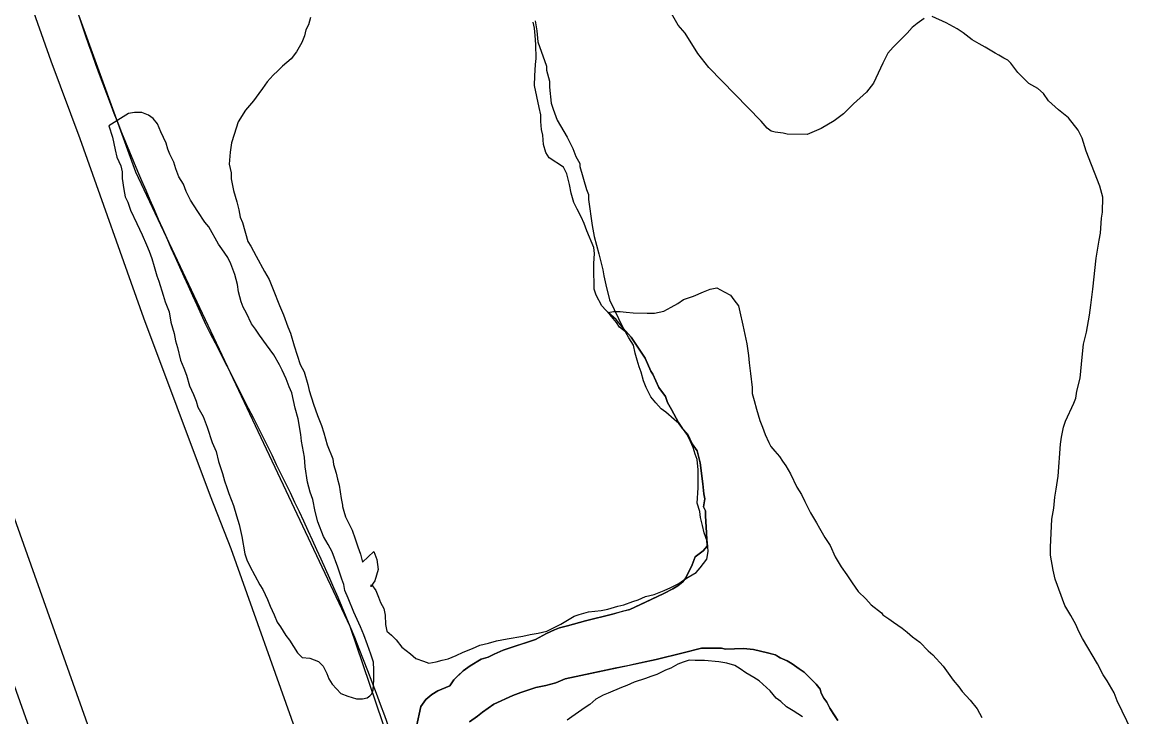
# Model space of a CAD drawing. Extents: x 3172231 to 3210228, y 940198 to 965780.
# Drawn here: x 3185742 to 3186335, y 954518 to 954889 of the extents above; entities that cross this region are included whole.
import ezdxf

# ---------------------------------------------------------------- set-up
doc = ezdxf.new("R2010")
doc.units = 0
for name, color, linetype in [('V-BORW-LINE', 7, 'Continuous'), ('V-LEVE-TOET', 7, 'Continuous'), ('V-SITE-VEGE', 7, 'Continuous'), ('V-SURV-LINE', 7, 'Continuous'), ('V-TOPO-SHOR', 7, 'Continuous'), ('V-WETL-SWMP', 7, 'Continuous')]:
    doc.layers.add(name, color=color, linetype=linetype)

msp = doc.modelspace()

# ---------------------------------------------------------------- linework, layer by layer
at = {"layer": 'V-BORW-LINE'}
for points in [[(3185771.868, 954892.927), (3185802.354, 954809.047)], [(3185802.354, 954809.047), (3185916.972, 954566.223)], [(3185916.972, 954566.223), (3185982.989, 954371.755)]]:
    msp.add_lwpolyline(points, dxfattribs=at)
for points in [[(3185750.476, 954966.763), (3185771.868, 954892.927), (3185839.747, 954727.692)], [(3185839.747, 954727.692), (3185916.972, 954566.223), (3185982.989, 954371.755)]]:
    msp.add_spline(points, degree=3, dxfattribs=at)
at = {"layer": 'V-LEVE-TOET'}
msp.add_lwpolyline([(3185741.723, 954911.85), (3185757.056, 954868.385), (3185772.473, 954826.942), (3185772.473, 954826.942), (3185806.581, 954731.1), (3185842.329, 954635.855), (3185853.226, 954607.777), (3185853.226, 954607.779), (3185923.624, 954410.381), (3185924.119, 954409.019), (3185924.119, 954409.019), (3185935.625, 954372.665), (3185947.758, 954336.515), (3185960.517, 954300.581), (3185973.898, 954264.874), (3185978.162, 954253.881)], dxfattribs=at)
at = {"layer": 'V-SITE-VEGE'}
for points in [[(3186224.178, 954891.038), (3186220.408, 954888.398), (3186217.713, 954886.283), (3186215.007, 954883.098), (3186207.448, 954875.676), (3186204.743, 954872.491), (3186202.019, 954867.165), (3186197.104, 954856.509), (3186193.315, 954851.729), (3186186.298, 954845.374), (3186180.9, 954840.069), (3186176.048, 954836.369), (3186169.054, 954832.154), (3186161.534, 954829.012), (3186150.831, 954829.111), (3186148.699, 954829.666), (3186144.423, 954830.241), (3186142.285, 954830.796), (3186140.161, 954832.42), (3186136.985, 954836.197), (3186108.89, 954864.813), (3186103.074, 954872.358), (3186096.217, 954883.127), (3186092.51, 954887.442), (3186088.299, 954894.972)], [(3186016.013, 954889.756), (3186017.033, 954884.394), (3186017.514, 954878.504), (3186022.211, 954865.618), (3186022.192, 954863.478), (3186023.742, 954857.578), (3186023.714, 954854.367), (3186024.703, 954845.796), (3186025.743, 954842.576), (3186027.83, 954836.672), (3186033.096, 954827.525), (3186036.252, 954821.611), (3186037.816, 954817.314), (3186039.924, 954813.55), (3186039.907, 954811.942), (3186043.54, 954799.603), (3186044.585, 954796.918), (3186044.56, 954794.243), (3186046.571, 954780.313), (3186047.587, 954774.417), (3186050.178, 954765.297)], [(3186318.06, 954801.344), (3186310.745, 954820.14), (3186308.668, 954827.116), (3186306.567, 954831.415), (3186301.275, 954837.888), (3186295.965, 954842.216), (3186290.658, 954847.082), (3186288.018, 954850.85), (3186284.834, 954853.556), (3186280.041, 954856.275), (3186274.211, 954862.217), (3186270.51, 954867.066), (3186268.921, 954868.686), (3186266.791, 954869.776), (3186264.128, 954871.404), (3186261.999, 954872.495), (3186256.68, 954875.756), (3186253.483, 954877.39), (3186249.758, 954879.565), (3186244.976, 954883.356), (3186241.787, 954885.525), (3186235.93, 954888.789), (3186228.467, 954892.07)], [(3186335.167, 954510.094), (3186327.287, 954526.22), (3186325.722, 954530.514), (3186322.036, 954536.97), (3186319.924, 954540.199), (3186316.768, 954546.114), (3186308.867, 954559.565), (3186306.762, 954563.327), (3186305.191, 954567.09), (3186302.561, 954571.931), (3186299.399, 954577.311), (3186294.179, 954591.272), (3186293.153, 954596.097), (3186291.623, 954604.138), (3186291.662, 954608.416), (3186292.336, 954623.395), (3186293.46, 954629.271), (3186294.05, 954635.151), (3186294.623, 954639.427), (3186295.758, 954646.372), (3186296.987, 954663.485), (3186297.556, 954667.222), (3186298.676, 954672.566), (3186299.776, 954675.765), (3186304.144, 954685.357), (3186305.24, 954688.022), (3186305.809, 954691.764), (3186307.478, 954698.702), (3186308.654, 954709.929), (3186309.25, 954716.88), (3186310.917, 954723.288), (3186312.607, 954732.367), (3186313.19, 954737.713), (3186314.341, 954746.265), (3186316.099, 954762.835), (3186317.794, 954772.451), (3186318.364, 954776.192), (3186318.972, 954784.212), (3186319.537, 954787.417), (3186319.613, 954795.444), (3186318.06, 954801.344)], [(3186050.178, 954765.297), (3186052.238, 954756.714), (3186052.744, 954753.501), (3186053.77, 954748.675), (3186055.839, 954740.629), (3186063.189, 954725.578), (3186067.424, 954720.724), (3186074.811, 954709.417), (3186077.957, 954702.434), (3186079.012, 954700.818), (3186082.158, 954693.832), (3186085.858, 954688.982), (3186086.899, 954685.763), (3186089.004, 954681.997), (3186092.686, 954675.009), (3186094.796, 954671.775), (3186097.448, 954669.076), (3186100.073, 954663.702), (3186102.713, 954659.932), (3186104.26, 954653.495), (3186105.761, 954642.245), (3186106.246, 954636.889), (3186106.756, 954634.209), (3186106.181, 954629.932), (3186107.231, 954627.782), (3186107.207, 954625.107), (3186107.657, 954616.006), (3186108.128, 954609.047), (3186105.963, 954606.389), (3186101.652, 954603.22), (3186100.01, 954598.954), (3186096.733, 954592.028), (3186095.109, 954589.902), (3186092.414, 954587.789), (3186089.725, 954586.208), (3186084.883, 954583.576), (3186066.613, 954575.183), (3186057.491, 954572.593), (3186043.01, 954568.982), (3186033.356, 954566.395), (3186029.065, 954565.365), (3186026.38, 954564.319), (3186022.081, 954562.219), (3186016.165, 954559.063), (3185998.988, 954553.335), (3185994.153, 954551.24), (3185990.927, 954549.665), (3185987.171, 954548.629), (3185981.253, 954544.938), (3185977.482, 954542.298), (3185972.622, 954537.527), (3185970.451, 954534.336), (3185964.006, 954531.721), (3185960.777, 954529.609), (3185957.543, 954526.963), (3185954.831, 954523.244), (3185952.593, 954512.564)], [(3185980.974, 954514.974), (3185985.285, 954518.146), (3185987.98, 954520.262), (3185993.905, 954524.487), (3186004.116, 954529.21), (3186008.411, 954530.774), (3186016.462, 954533.375), (3186021.821, 954534.395), (3186027.187, 954535.952), (3186032.022, 954538.047), (3186080.812, 954548.297), (3186095.293, 954551.91), (3186104.948, 954554.496), (3186115.648, 954554.396), (3186117.785, 954553.841), (3186127.42, 954554.287), (3186132.766, 954553.704), (3186140.243, 954552.029), (3186144.513, 954550.919), (3186147.173, 954549.288), (3186150.903, 954547.65), (3186153.563, 954546.02), (3186157.284, 954543.308), (3186159.945, 954541.678), (3186166.306, 954535.2), (3186168.421, 954532.505), (3186168.937, 954530.359), (3186170.516, 954527.67), (3186172.102, 954525.513), (3186173.679, 954522.29), (3186177.899, 954515.828)]]:
    msp.add_lwpolyline(points, dxfattribs=at)
at = {"layer": 'V-SURV-LINE'}
for points in [[(3185644.586, 954885.147), (3185854.758, 954293.796)], [(3185826.489, 954283.755), (3185616.317, 954875.105)]]:
    msp.add_lwpolyline(points, dxfattribs=at)
at = {"layer": 'V-TOPO-SHOR'}
for points in [[(3185895.949, 954891.587), (3185894.854, 954887.708), (3185893.414, 954884.894), (3185892.677, 954881.72), (3185891.231, 954878.199), (3185888.357, 954873.278), (3185885.494, 954869.415), (3185880.864, 954865.571), (3185878.367, 954863.122), (3185875.871, 954860.67), (3185872.657, 954857.164), (3185870.151, 954853.654), (3185868.359, 954850.844), (3185865.493, 954846.981), (3185863.351, 954844.528), (3185861.207, 954842.072), (3185857.26, 954835.748), (3185855.079, 954829.053), (3185853.623, 954824.472), (3185852.87, 954819.53), (3185852.458, 954813.173), (3185853.476, 954808.569), (3185853.445, 954805.389), (3185854.801, 954799.013), (3185856.513, 954792.988), (3185857.533, 954788.738), (3185858.205, 954784.845), (3185859.591, 954782.005), (3185862.323, 954771.73), (3185864.068, 954769.239), (3185866.845, 954763.913), (3185871.365, 954755.741), (3185873.8, 954751.477), (3185875.871, 954746.156), (3185879.328, 954737.643), (3185881.402, 954732.674), (3185883.817, 954726.291), (3185885.197, 954722.744), (3185887.255, 954716.01), (3185890.346, 954706.085), (3185892.429, 954702.178), (3185894.487, 954695.444), (3185895.165, 954692.255), (3185897.569, 954684.813), (3185899.636, 954678.783), (3185901.706, 954673.465)], [(3186031.281, 954811.518), (3186023.552, 954816.538), (3186021.811, 954819.381), (3186020.437, 954823.634), (3186020.13, 954828.586), (3186019.452, 954831.773), (3186019.136, 954836.017), (3186019.169, 954839.551), (3186018.145, 954843.449), (3186015.78, 954855.135), (3186015.829, 954860.435), (3186016.239, 954866.44), (3186016.622, 954869.616), (3186016.337, 954877.042), (3186016.028, 954881.992), (3186015.71, 954885.883), (3186015.032, 954889.07)], [(3185887.655, 954682.783), (3185885.963, 954690.928), (3185884.579, 954694.121), (3185882.85, 954698.379), (3185880.774, 954702.993), (3185879.385, 954705.833), (3185876.254, 954711.162), (3185872.416, 954716.499), (3185868.578, 954721.836), (3185866.487, 954725.037), (3185864.392, 954727.884), (3185861.617, 954733.565), (3185859.88, 954736.762), (3185858.846, 954739.599), (3185857.482, 954744.913), (3185856.81, 954748.807), (3185855.446, 954754.121), (3185853.377, 954759.794), (3185851.643, 954763.345), (3185848.505, 954767.97), (3185846.76, 954770.46), (3185841.544, 954779.697), (3185839.447, 954782.191), (3185835.611, 954787.88), (3185831.781, 954793.926), (3185829.348, 954798.542), (3185827.972, 954802.444), (3185825.535, 954806.353), (3185823.806, 954810.609), (3185822.778, 954814.154), (3185820.698, 954818.416), (3185819.663, 954821.252), (3185818.631, 954824.441), (3185815.86, 954830.477), (3185814.134, 954834.732), (3185811.684, 954837.583), (3185809.229, 954839.373), (3185805.706, 954840.819), (3185801.819, 954840.856), (3185798.632, 954840.178), (3185787.968, 954833.563)], [(3185787.968, 954833.563), (3185790.033, 954827.534), (3185791.385, 954820.806), (3185792.409, 954816.909), (3185794.485, 954812.295), (3185795.163, 954809.108), (3185795.13, 954805.573), (3185796.136, 954799.556), (3185796.808, 954795.663), (3185798.194, 954792.822), (3185799.568, 954788.568), (3185803.038, 954781.468), (3185805.809, 954775.433), (3185808.233, 954770.11), (3185809.614, 954766.563), (3185810.992, 954762.661), (3185812.366, 954758.408), (3185813.734, 954753.447), (3185814.769, 954750.611), (3185817.173, 954743.166), (3185818.201, 954739.621), (3185820.272, 954734.301), (3185821.279, 954728.638), (3185822.991, 954722.613), (3185823.663, 954718.717), (3185824.689, 954715.174), (3185826.395, 954708.445), (3185828.124, 954704.187), (3185829.5, 954700.285), (3185831.214, 954694.614), (3185833.293, 954690), (3185834.673, 954686.453), (3185835.705, 954683.264), (3185838.486, 954678.29), (3185840.555, 954672.617), (3185843.305, 954664.462), (3185845.38, 954659.493), (3185846.744, 954654.181), (3185848.806, 954647.799), (3185849.83, 954643.902), (3185851.213, 954640.355), (3185852.243, 954637.164), (3185854.657, 954630.78), (3185856.374, 954625.109), (3185857.744, 954620.501), (3185859.098, 954614.128), (3185860.781, 954604.922), (3185861.811, 954601.731), (3185863.546, 954598.182), (3185868.756, 954588.237), (3185870.499, 954585.747), (3185872.924, 954580.422), (3185874.306, 954576.877), (3185876.383, 954572.263), (3185878.113, 954568.357), (3185879.858, 954565.869), (3185882.643, 954561.249), (3185884.741, 954558.754), (3185888.918, 954552), (3185891.37, 954549.503), (3185895.607, 954549.11), (3185900.185, 954547.302), (3185902.636, 954544.805), (3185904.721, 954540.898), (3185905.755, 954538.059), (3185907.496, 954535.217), (3185912.044, 954530.228), (3185915.919, 954528.778), (3185920.501, 954527.321), (3185923.679, 954527.293), (3185926.161, 954527.975), (3185927.585, 954529.023), (3185928.654, 954530.074), (3185929.381, 954532.188), (3185929.782, 954537.486), (3185929.831, 954542.786), (3185929.518, 954547.029), (3185928.144, 954551.283), (3185926.421, 954556.247), (3185924.351, 954561.568), (3185922.622, 954565.826), (3185919.161, 954573.633), (3185916.048, 954581.084), (3185914.322, 954585.341), (3185913.644, 954588.528), (3185912.61, 954591.367), (3185910.547, 954597.746), (3185907.443, 954605.903), (3185905.36, 954609.811), (3185902.925, 954614.075), (3185899.816, 954621.88), (3185898.454, 954627.546), (3185897.098, 954633.922), (3185895.722, 954637.821), (3185894.358, 954643.136), (3185893.019, 954651.279), (3185892.713, 954656.581), (3185891.026, 954665.08), (3185890.704, 954668.617), (3185889.369, 954677.112), (3185887.655, 954682.783)], [(3185928.488, 954588.391), (3185930.931, 954585.188), (3185932.311, 954581.641), (3185933.346, 954578.804), (3185935.084, 954575.607), (3185935.758, 954572.066), (3185936.065, 954567.114), (3185936.739, 954563.575), (3185939.195, 954561.431), (3185941.644, 954558.934), (3185944.79, 954555.019), (3185949.351, 954551.441), (3185952.157, 954548.94), (3185956.384, 954547.488), (3185959.202, 954546.403), (3185963.095, 954547.072), (3185966.286, 954548.103), (3185969.472, 954548.78), (3185973.73, 954550.509), (3185977.634, 954552.239), (3185982.6, 954554.314), (3185986.504, 954556.045), (3185991.11, 954557.063), (3185995.361, 954558.437), (3186001.026, 954559.444), (3186009.521, 954560.78), (3186013.418, 954561.806), (3186017.666, 954562.471), (3186022.27, 954563.489), (3186029.729, 954567.309), (3186033.282, 954569.396), (3186036.835, 954571.485), (3186039.672, 954572.519), (3186044.632, 954573.887), (3186051.354, 954574.532), (3186054.895, 954575.206), (3186060.211, 954576.924), (3186063.4, 954577.6), (3186068.362, 954579.32), (3186071.201, 954580.354), (3186075.104, 954582.087), (3186079.708, 954583.105), (3186085.029, 954585.175), (3186088.578, 954586.91), (3186092.84, 954588.991), (3186095.33, 954590.736), (3186097.821, 954592.479), (3186102.085, 954594.914), (3186104.227, 954597.367), (3186107.805, 954601.93), (3186108.55, 954606.163), (3186108.243, 954611.115), (3186106.521, 954616.08), (3186105.497, 954619.975), (3186104.477, 954624.227), (3186104.151, 954627.411), (3186102.781, 954632.017), (3186103.209, 954640.144), (3186103.25, 954644.383), (3186103.299, 954649.685), (3186102.644, 954655.346), (3186101.609, 954658.183), (3186100.581, 954661.728), (3186099.197, 954664.92), (3186097.112, 954668.828), (3186095.369, 954671.318), (3186092.924, 954674.521), (3186090.47, 954676.666), (3186085.911, 954680.596), (3186083.454, 954682.386), (3186080.656, 954685.593), (3186077.859, 954688.798), (3186075.432, 954693.769), (3186074.049, 954697.316), (3186072.679, 954701.924), (3186071.645, 954704.76), (3186070.617, 954708.303), (3186069.593, 954712.203), (3186068.571, 954716.452), (3186066.134, 954720.364), (3186064.395, 954723.561), (3186061.239, 954726.063), (3186059.494, 954728.554), (3186056, 954732.828), (3186051.8, 954737.461), (3186048.673, 954743.144), (3186047.643, 954746.335), (3186047.681, 954750.576), (3186047.358, 954753.759), (3186047.415, 954760.122), (3186047.819, 954765.418), (3186047.495, 954768.602), (3186043.69, 954777.472), (3186042.312, 954781.374), (3186040.577, 954784.923), (3186038.496, 954789.185), (3186036.762, 954792.734), (3186035.393, 954797.696), (3186034.376, 954802.3), (3186033.016, 954807.967), (3186031.281, 954811.518)], [(3185901.706, 954673.465), (3185903.084, 954669.563), (3185904.793, 954663.186), (3185907.903, 954655.733), (3185908.227, 954652.551), (3185909.599, 954647.943), (3185910.277, 954644.756), (3185911.307, 954641.565), (3185912.303, 954634.487), (3185912.976, 954630.946), (3185912.97, 954630.24), (3185913.654, 954627.759), (3185914.684, 954624.569), (3185916.073, 954621.728), (3185918.154, 954617.468), (3185919.878, 954612.858), (3185921.252, 954608.605), (3185922.631, 954604.703), (3185923.651, 954600.453), (3185929.711, 954606.053), (3185931.439, 954601.795), (3185932.096, 954596.487), (3185930.274, 954590.494), (3185928.123, 954587.334), (3185928.488, 954588.391)], [(3186158.978, 954517.692), (3186154.061, 954520.919), (3186150.546, 954523.072), (3186147.392, 954525.929), (3186144.935, 954527.719), (3186141.789, 954531.635), (3186135.831, 954536.992), (3186133.02, 954538.784), (3186128.803, 954541.297), (3186125.641, 954543.447), (3186122.831, 954545.241), (3186118.6, 954546.341), (3186114.364, 954547.087), (3186106.596, 954547.865), (3186101.648, 954547.91), (3186098.468, 954547.941), (3186095.277, 954546.911), (3186092.441, 954545.876), (3186088.535, 954543.791), (3186085.696, 954542.757), (3186081.08, 954540.326), (3186077.889, 954539.294), (3186075.053, 954538.262), (3186069.026, 954536.195), (3186065.12, 954534.465), (3186062.284, 954533.431), (3186055.185, 954530.316), (3186052.349, 954529.281), (3186048.441, 954527.197), (3186045.234, 954524.401), (3186042.746, 954522.654), (3186035.631, 954517.774), (3186033.141, 954516.029)]]:
    msp.add_lwpolyline(points, dxfattribs=at)
at = {"layer": 'V-WETL-SWMP'}
for points in [[(3186055.089, 954733.832), (3186057.961, 954734.44), (3186061.495, 954734.407), (3186064.672, 954734.024), (3186068.556, 954733.635), (3186075.978, 954733.566), (3186079.865, 954733.53), (3186084.823, 954734.545), (3186088.73, 954736.629), (3186092.284, 954738.717), (3186095.484, 954740.808), (3186100.801, 954742.526), (3186106.125, 954744.95), (3186109.672, 954746.331), (3186113.213, 954747.005), (3186117.081, 954744.849), (3186120.599, 954743.049), (3186122.343, 954740.559), (3186124.787, 954737.356), (3186125.464, 954734.168), (3186127.166, 954727.084), (3186129.195, 954717.169), (3186130.196, 954710.798), (3186130.514, 954706.907), (3186131.168, 954701.246), (3186132.16, 954693.815), (3186132.13, 954690.634), (3186133.155, 954686.737), (3186134.526, 954682.13), (3186136.237, 954676.105), (3186137.618, 954672.558), (3186138.996, 954668.658), (3186141.077, 954664.397), (3186142.117, 954662.267), (3186144.215, 954659.774), (3186146.663, 954656.924), (3186148.407, 954654.433), (3186150.151, 954651.943), (3186152.585, 954647.679), (3186156.054, 954640.579), (3186158.492, 954636.668), (3186160.223, 954632.764), (3186161.961, 954629.567), (3186163.348, 954626.727), (3186166.48, 954621.397), (3186168.221, 954618.553), (3186171.002, 954613.579), (3186173.79, 954609.312), (3186176.562, 954603.278), (3186179.693, 954597.948), (3186182.835, 954593.677), (3186185.623, 954589.41), (3186188.761, 954584.787), (3186192.966, 954580.86), (3186195.763, 954577.653), (3186201.379, 954573.36), (3186202.076, 954572.293), (3186205.237, 954570.143), (3186207.694, 954568.353), (3186212.259, 954565.13), (3186215.067, 954562.984), (3186217.871, 954560.484), (3186221.732, 954557.621), (3186226.284, 954552.984), (3186228.738, 954550.84), (3186234.337, 954544.78), (3186237.825, 954539.8), (3186239.569, 954537.31), (3186242.717, 954533.746), (3186244.462, 954531.256), (3186248.66, 954526.623), (3186252.505, 954521.992), (3186254.936, 954517.375)], [(3185952.592, 954512.563), (3185954.832, 954523.244), (3185957.542, 954526.964), (3185960.777, 954529.61), (3185964.007, 954531.72), (3185970.452, 954534.336), (3185972.622, 954537.527), (3185974.782, 954539.647), (3185977.482, 954542.298), (3185981.252, 954544.938), (3185987.172, 954548.629), (3185990.928, 954549.665), (3185994.153, 954551.24), (3185998.988, 954553.336), (3186003.818, 954554.896), (3186016.164, 954559.063), (3186022.079, 954562.219), (3186026.38, 954564.319), (3186029.065, 954565.365), (3186033.355, 954566.395), (3186043.011, 954568.981), (3186057.492, 954572.593), (3186062.857, 954574.149), (3186066.613, 954575.184), (3186074.673, 954578.855), (3186084.884, 954583.577), (3186089.724, 954586.207), (3186092.414, 954587.788), (3186095.109, 954589.903), (3186096.734, 954592.029), (3186100.009, 954598.955), (3186101.653, 954603.22), (3186105.963, 954606.391), (3186108.128, 954609.046), (3186107.658, 954616.007), (3186107.207, 954625.108), (3186107.232, 954627.783), (3186106.181, 954629.933), (3186106.756, 954634.209), (3186106.246, 954636.889), (3186105.76, 954642.244), (3186104.259, 954653.495), (3186102.713, 954659.931), (3186100.073, 954663.701), (3186097.447, 954669.076), (3186094.796, 954671.776), (3186092.686, 954675.006), (3186089.005, 954681.997), (3186086.899, 954685.762), (3186085.859, 954688.982), (3186082.158, 954693.832), (3186079.012, 954700.817), (3186077.957, 954702.433), (3186074.811, 954709.418), (3186069.535, 954717.493), (3186067.424, 954720.723), (3186063.188, 954725.578), (3186059.424, 954730.115), (3186055.089, 954733.832)], [(3186177.899, 954515.829), (3186175.788, 954519.059), (3186173.678, 954522.289), (3186172.102, 954525.514), (3186170.517, 954527.669), (3186168.937, 954530.359), (3186168.421, 954532.504), (3186166.306, 954535.2), (3186163.655, 954537.9), (3186161.535, 954540.06), (3186159.945, 954541.68), (3186157.284, 954543.309), (3186153.564, 954546.019), (3186150.903, 954547.649), (3186147.173, 954549.289), (3186144.512, 954550.919), (3186140.242, 954552.029), (3186132.766, 954553.703), (3186127.42, 954554.288), (3186117.784, 954553.842), (3186115.649, 954554.397), (3186108.159, 954554.466), (3186104.948, 954554.496), (3186095.293, 954551.91), (3186080.811, 954548.298), (3186073.306, 954546.762), (3186068.48, 954545.736), (3186066.335, 954545.221), (3186058.83, 954543.685), (3186032.023, 954538.047), (3186027.187, 954535.952), (3186021.822, 954534.396), (3186016.462, 954533.376), (3186008.411, 954530.775), (3186004.116, 954529.209), (3185993.905, 954524.488), (3185987.98, 954520.262), (3185985.285, 954518.146), (3185980.975, 954514.975)]]:
    msp.add_lwpolyline(points, dxfattribs=at)

doc.saveas('drawing.dxf')
